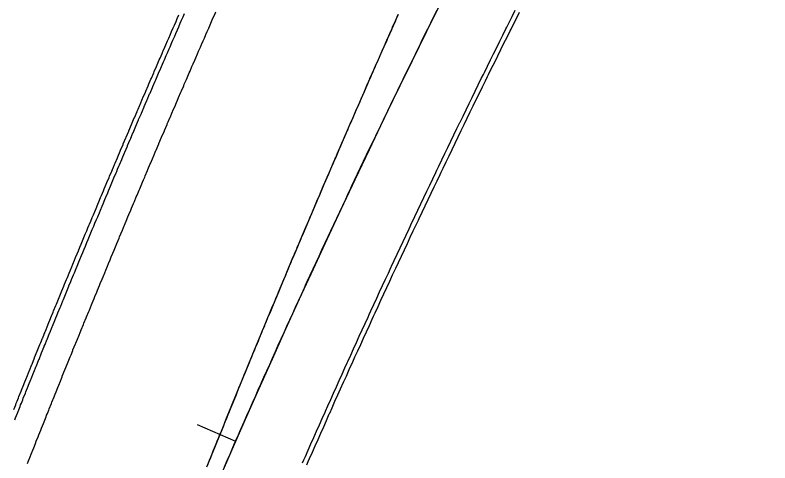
# Model space of a CAD drawing. Extents: x 2145147 to 2158018, y 137519 to 148068.
# Drawn here: x 2151045.1 to 2151152.9, y 141697.1 to 141761.1 of the extents above; entities that cross this region are included whole.
import ezdxf

# ---------------------------------------------------------------- set-up
doc = ezdxf.new("R2010")
doc.units = 0
doc.layers.add('PR_Align_Ramp_E', color=7, linetype='Continuous')
doc.layers.add('PR_Phasing_Pavement_1', color=7, linetype='Continuous')

msp = doc.modelspace()

# ---------------------------------------------------------------- linework, layer by layer
at = {"layer": 'PR_Align_Ramp_E'}
msp.add_lwpolyline([(2151071.09, 141702.58), (2151076.58, 141700.17)], dxfattribs=at)
msp.add_arc((2152388.44, 141125.03), 1432.39, 138.84043, 162.99163, dxfattribs=at)
at = {"layer": 'PR_Phasing_Pavement_1'}
for points in [[(2151044.89, 141704.68), (2151045.17, 141705.39), (2151045.26, 141705.61), (2151045.36, 141705.87), (2151045.56, 141706.35), (2151045.63, 141706.55), (2151045.94, 141707.31), (2151046.01, 141707.47), (2151046.33, 141708.27), (2151046.38, 141708.4), (2151046.71, 141709.22), (2151046.75, 141709.33), (2151047.1, 141710.18), (2151047.13, 141710.27), (2151047.48, 141711.14), (2151047.5, 141711.19), (2151047.87, 141712.1), (2151047.88, 141712.12), (2151048.26, 141713.05), (2151048.26, 141713.05), (2151048.63, 141713.98), (2151048.64, 141714.01), (2151048.74, 141714.26), (2151049.01, 141714.91), (2151049.03, 141714.96), (2151049.39, 141715.84), (2151049.42, 141715.92), (2151049.76, 141716.77), (2151049.81, 141716.88), (2151050.14, 141717.7), (2151050.2, 141717.83), (2151050.52, 141718.62), (2151050.59, 141718.79), (2151050.9, 141719.55), (2151050.98, 141719.74), (2151051.28, 141720.48), (2151051.37, 141720.69), (2151051.66, 141721.41), (2151051.76, 141721.65), (2151052.04, 141722.33), (2151052.15, 141722.6), (2151052.16, 141722.63), (2151052.42, 141723.26), (2151052.55, 141723.56), (2151052.81, 141724.19), (2151052.94, 141724.51), (2151053.19, 141725.11), (2151053.33, 141725.46), (2151053.57, 141726.04), (2151053.73, 141726.42), (2151053.96, 141726.97), (2151054.12, 141727.37), (2151054.34, 141727.89), (2151054.52, 141728.32), (2151054.72, 141728.82), (2151054.91, 141729.28), (2151055.11, 141729.75), (2151055.31, 141730.23), (2151055.49, 141730.67), (2151055.62, 141730.98), (2151055.71, 141731.18), (2151055.88, 141731.6), (2151056.1, 141732.13), (2151056.26, 141732.52), (2151056.5, 141733.09), (2151056.65, 141733.45), (2151056.9, 141734.04), (2151057.04, 141734.37), (2151057.3, 141734.99), (2151057.42, 141735.3), (2151057.7, 141735.94), (2151057.81, 141736.22), (2151058.1, 141736.89), (2151058.2, 141737.14), (2151058.5, 141737.84), (2151058.59, 141738.07), (2151058.9, 141738.79), (2151058.98, 141738.99), (2151059.12, 141739.32), (2151059.3, 141739.74), (2151059.37, 141739.91), (2151059.7, 141740.69), (2151059.76, 141740.84), (2151060.1, 141741.64), (2151060.15, 141741.76), (2151060.5, 141742.59), (2151060.54, 141742.68), (2151060.91, 141743.54), (2151060.94, 141743.61), (2151061.31, 141744.49), (2151061.33, 141744.53), (2151061.72, 141745.44), (2151061.72, 141745.45), (2151062.11, 141746.37), (2151062.12, 141746.39), (2151062.51, 141747.3), (2151062.53, 141747.34), (2151062.66, 141747.64), (2151062.9, 141748.22), (2151062.93, 141748.29), (2151063.3, 141749.14), (2151063.34, 141749.24), (2151063.69, 141750.06), (2151063.74, 141750.18), (2151064.09, 141750.98), (2151064.15, 141751.13), (2151064.48, 141751.9), (2151064.56, 141752.08), (2151064.88, 141752.82), (2151064.97, 141753.03), (2151065.28, 141753.74), (2151065.38, 141753.97), (2151065.67, 141754.66), (2151065.79, 141754.92), (2151066.07, 141755.58), (2151066.2, 141755.87), (2151066.23, 141755.95), (2151066.47, 141756.5), (2151066.61, 141756.81), (2151066.87, 141757.42), (2151067.02, 141757.76), (2151067.27, 141758.34), (2151067.43, 141758.71), (2151067.67, 141759.26), (2151067.84, 141759.65), (2151068.07, 141760.18), (2151068.25, 141760.6), (2151068.47, 141761.1)], [(2151045.03, 141703.23), (2151045.14, 141703.51), (2151045.41, 141704.19), (2151045.51, 141704.44), (2151045.79, 141705.15), (2151045.88, 141705.37), (2151045.98, 141705.62), (2151046.18, 141706.1), (2151046.25, 141706.3), (2151046.56, 141707.06), (2151046.63, 141707.23), (2151046.94, 141708.02), (2151047, 141708.16), (2151047.33, 141708.98), (2151047.37, 141709.09), (2151047.71, 141709.93), (2151047.75, 141710.02), (2151048.1, 141710.89), (2151048.12, 141710.94), (2151048.49, 141711.85), (2151048.5, 141711.87), (2151048.87, 141712.8), (2151048.87, 141712.8), (2151049.25, 141713.73), (2151049.26, 141713.76), (2151049.36, 141714.01), (2151049.63, 141714.66), (2151049.65, 141714.71), (2151050, 141715.59), (2151050.04, 141715.67), (2151050.38, 141716.52), (2151050.43, 141716.62), (2151050.76, 141717.44), (2151050.81, 141717.58), (2151051.14, 141718.37), (2151051.21, 141718.53), (2151051.52, 141719.3), (2151051.6, 141719.49), (2151051.9, 141720.23), (2151051.99, 141720.44), (2151052.28, 141721.15), (2151052.38, 141721.4), (2151052.66, 141722.08), (2151052.77, 141722.35), (2151052.78, 141722.37), (2151053.04, 141723.01), (2151053.16, 141723.3), (2151053.42, 141723.93), (2151053.56, 141724.26), (2151053.8, 141724.86), (2151053.95, 141725.21), (2151054.19, 141725.79), (2151054.34, 141726.16), (2151054.57, 141726.71), (2151054.74, 141727.12), (2151054.95, 141727.64), (2151055.13, 141728.07), (2151055.34, 141728.56), (2151055.53, 141729.02), (2151055.72, 141729.49), (2151055.92, 141729.97), (2151056.11, 141730.41), (2151056.24, 141730.73), (2151056.32, 141730.92), (2151056.49, 141731.34), (2151056.72, 141731.88), (2151056.88, 141732.26), (2151057.12, 141732.83), (2151057.27, 141733.19), (2151057.51, 141733.78), (2151057.65, 141734.11), (2151057.91, 141734.73), (2151058.04, 141735.04), (2151058.31, 141735.68), (2151058.43, 141735.96), (2151058.71, 141736.63), (2151058.82, 141736.88), (2151059.11, 141737.58), (2151059.21, 141737.81), (2151059.51, 141738.53), (2151059.6, 141738.73), (2151059.73, 141739.06), (2151059.91, 141739.48), (2151059.98, 141739.65), (2151060.31, 141740.43), (2151060.38, 141740.58), (2151060.72, 141741.38), (2151060.76, 141741.5), (2151061.12, 141742.33), (2151061.16, 141742.42), (2151061.52, 141743.28), (2151061.55, 141743.35), (2151061.92, 141744.23), (2151061.94, 141744.27), (2151062.33, 141745.18), (2151062.33, 141745.19), (2151062.73, 141746.11), (2151062.73, 141746.13), (2151063.12, 141747.03), (2151063.14, 141747.08), (2151063.27, 141747.38), (2151063.51, 141747.95), (2151063.54, 141748.02), (2151063.91, 141748.88), (2151063.95, 141748.97), (2151064.3, 141749.8), (2151064.36, 141749.92), (2151064.7, 141750.72), (2151064.76, 141750.87), (2151065.1, 141751.64), (2151065.17, 141751.82), (2151065.49, 141752.56), (2151065.58, 141752.76), (2151065.89, 141753.48), (2151065.99, 141753.71), (2151066.29, 141754.4), (2151066.4, 141754.66), (2151066.68, 141755.32), (2151066.81, 141755.6), (2151066.84, 141755.68), (2151067.08, 141756.24), (2151067.22, 141756.55), (2151067.48, 141757.16), (2151067.63, 141757.49), (2151067.88, 141758.07), (2151068.04, 141758.44), (2151068.28, 141758.99), (2151068.45, 141759.39), (2151068.68, 141759.91), (2151068.86, 141760.33), (2151069.08, 141760.83), (2151069.28, 141761.28)], [(2151046.84, 141696.97), (2151047, 141697.38), (2151047.22, 141697.92), (2151047.37, 141698.31), (2151047.6, 141698.88), (2151047.74, 141699.24), (2151047.98, 141699.84), (2151048.11, 141700.16), (2151048.36, 141700.8), (2151048.48, 141701.09), (2151048.74, 141701.75), (2151048.85, 141702.02), (2151049.12, 141702.71), (2151049.22, 141702.95), (2151049.51, 141703.66), (2151049.59, 141703.88), (2151049.7, 141704.13), (2151049.89, 141704.62), (2151049.97, 141704.81), (2151050.27, 141705.57), (2151050.34, 141705.74), (2151050.66, 141706.53), (2151050.71, 141706.66), (2151051.04, 141707.48), (2151051.08, 141707.59), (2151051.42, 141708.44), (2151051.46, 141708.52), (2151051.81, 141709.39), (2151051.83, 141709.45), (2151052.19, 141710.35), (2151052.21, 141710.38), (2151052.58, 141711.3), (2151052.58, 141711.3), (2151052.96, 141712.23), (2151052.97, 141712.25), (2151053.07, 141712.5), (2151053.33, 141713.15), (2151053.35, 141713.21), (2151053.71, 141714.08), (2151053.74, 141714.16), (2151054.09, 141715.01), (2151054.13, 141715.11), (2151054.46, 141715.93), (2151054.52, 141716.07), (2151054.84, 141716.86), (2151054.91, 141717.02), (2151055.22, 141717.79), (2151055.3, 141717.97), (2151055.6, 141718.71), (2151055.69, 141718.92), (2151055.98, 141719.64), (2151056.08, 141719.88), (2151056.36, 141720.56), (2151056.47, 141720.83), (2151056.48, 141720.85), (2151056.74, 141721.48), (2151056.86, 141721.78), (2151057.12, 141722.41), (2151057.25, 141722.73), (2151057.5, 141723.33), (2151057.65, 141723.68), (2151057.88, 141724.26), (2151058.04, 141724.63), (2151058.27, 141725.18), (2151058.43, 141725.58), (2151058.65, 141726.11), (2151058.83, 141726.54), (2151059.03, 141727.03), (2151059.22, 141727.49), (2151059.42, 141727.95), (2151059.62, 141728.44), (2151059.8, 141728.88), (2151059.93, 141729.19), (2151060.01, 141729.39), (2151060.19, 141729.8), (2151060.41, 141730.34), (2151060.57, 141730.72), (2151060.81, 141731.29), (2151060.96, 141731.64), (2151061.2, 141732.23), (2151061.34, 141732.57), (2151061.6, 141733.18), (2151061.73, 141733.49), (2151062, 141734.13), (2151062.12, 141734.41), (2151062.4, 141735.08), (2151062.5, 141735.33), (2151062.8, 141736.03), (2151062.89, 141736.26), (2151063.2, 141736.98), (2151063.28, 141737.18), (2151063.42, 141737.51), (2151063.6, 141737.93), (2151063.67, 141738.1), (2151064, 141738.88), (2151064.06, 141739.02), (2151064.4, 141739.82), (2151064.45, 141739.94), (2151064.8, 141740.77), (2151064.84, 141740.86), (2151065.2, 141741.72), (2151065.23, 141741.78), (2151065.61, 141742.66), (2151065.62, 141742.7), (2151066.01, 141743.61), (2151066.01, 141743.62), (2151066.4, 141744.54), (2151066.41, 141744.56), (2151066.8, 141745.46), (2151066.82, 141745.51), (2151066.95, 141745.81), (2151067.19, 141746.38), (2151067.22, 141746.45), (2151067.58, 141747.3), (2151067.63, 141747.4), (2151067.98, 141748.22), (2151068.03, 141748.34), (2151068.37, 141749.14), (2151068.44, 141749.29), (2151068.77, 141750.06), (2151068.85, 141750.23), (2151069.17, 141750.97), (2151069.25, 141751.18), (2151069.56, 141751.89), (2151069.66, 141752.12), (2151069.96, 141752.81), (2151070.07, 141753.07), (2151070.35, 141753.73), (2151070.48, 141754.01), (2151070.51, 141754.09), (2151070.75, 141754.65), (2151070.89, 141754.96), (2151071.15, 141755.56), (2151071.3, 141755.9), (2151071.55, 141756.48), (2151071.71, 141756.85), (2151071.95, 141757.4), (2151072.12, 141757.79), (2151072.35, 141758.31), (2151072.53, 141758.73), (2151072.75, 141759.23), (2151072.94, 141759.67), (2151073.15, 141760.15), (2151073.35, 141760.62), (2151073.55, 141761.06), (2151073.77, 141761.56)], [(2151072.49, 141696.5), (2151072.86, 141697.43), (2151073.24, 141698.36), (2151073.61, 141699.29), (2151073.99, 141700.21), (2151074.36, 141701.14), (2151074.74, 141702.07), (2151074.93, 141702.55), (2151075.11, 141703), (2151075.49, 141703.93), (2151075.87, 141704.86), (2151076.25, 141705.79), (2151076.62, 141706.72), (2151077, 141707.64), (2151077.38, 141708.57), (2151077.76, 141709.5), (2151077.82, 141709.64), (2151078.14, 141710.43), (2151078.52, 141711.35), (2151078.9, 141712.28), (2151079.29, 141713.21), (2151079.67, 141714.13), (2151080.05, 141715.06), (2151080.43, 141715.99), (2151080.74, 141716.72), (2151080.82, 141716.91), (2151081.2, 141717.84), (2151081.59, 141718.76), (2151081.97, 141719.69), (2151082.36, 141720.62), (2151082.74, 141721.54), (2151083.13, 141722.47), (2151083.52, 141723.39), (2151083.69, 141723.8), (2151083.91, 141724.32), (2151084.29, 141725.24), (2151084.68, 141726.17), (2151085.07, 141727.09), (2151085.46, 141728.01), (2151085.85, 141728.94), (2151086.24, 141729.86), (2151086.63, 141730.78), (2151086.67, 141730.86), (2151087.03, 141731.71), (2151087.42, 141732.63), (2151087.81, 141733.55), (2151088.2, 141734.48), (2151088.6, 141735.4), (2151088.99, 141736.32), (2151089.39, 141737.24), (2151089.67, 141737.91), (2151089.78, 141738.17), (2151090.18, 141739.09), (2151090.57, 141740.01), (2151090.97, 141740.93), (2151091.37, 141741.85), (2151091.77, 141742.77), (2151092.16, 141743.7), (2151092.56, 141744.62), (2151092.71, 141744.95), (2151092.96, 141745.54), (2151093.36, 141746.46), (2151093.76, 141747.38), (2151094.16, 141748.3), (2151094.56, 141749.22), (2151094.97, 141750.14), (2151095.37, 141751.06), (2151095.77, 141751.98), (2151095.77, 141751.99), (2151096.17, 141752.9), (2151096.58, 141753.82), (2151096.98, 141754.73), (2151097.39, 141755.65), (2151097.79, 141756.57), (2151098.2, 141757.49), (2151098.6, 141758.41), (2151098.87, 141759.01), (2151099.01, 141759.33), (2151099.42, 141760.24), (2151099.82, 141761.16)], [(2151072.61, 141696.8), (2151072.92, 141697.58), (2151072.98, 141697.71), (2151073.3, 141698.52), (2151073.35, 141698.63), (2151073.68, 141699.46), (2151073.72, 141699.55), (2151074.06, 141700.41), (2151074.09, 141700.46), (2151074.44, 141701.35), (2151074.46, 141701.38), (2151074.83, 141702.29), (2151074.83, 141702.29), (2151075.2, 141703.21), (2151075.21, 141703.23), (2151075.31, 141703.48), (2151075.57, 141704.12), (2151075.59, 141704.17), (2151075.94, 141705.04), (2151075.97, 141705.12), (2151076.31, 141705.95), (2151076.36, 141706.06), (2151076.69, 141706.87), (2151076.74, 141707), (2151077.06, 141707.78), (2151077.12, 141707.94), (2151077.43, 141708.69), (2151077.51, 141708.88), (2151077.81, 141709.61), (2151077.89, 141709.82), (2151078.18, 141710.52), (2151078.28, 141710.76), (2151078.56, 141711.44), (2151078.67, 141711.7), (2151078.68, 141711.72), (2151078.93, 141712.35), (2151079.05, 141712.64), (2151079.31, 141713.26), (2151079.44, 141713.58), (2151079.69, 141714.18), (2151079.83, 141714.52), (2151080.06, 141715.09), (2151080.22, 141715.46), (2151080.44, 141716), (2151080.6, 141716.4), (2151080.82, 141716.91), (2151080.99, 141717.34), (2151081.2, 141717.83), (2151081.38, 141718.28), (2151081.58, 141718.74), (2151081.77, 141719.21), (2151081.96, 141719.65), (2151082.08, 141719.96), (2151082.17, 141720.15), (2151082.34, 141720.56), (2151082.56, 141721.09), (2151082.72, 141721.47), (2151082.95, 141722.03), (2151083.1, 141722.38), (2151083.34, 141722.97), (2151083.48, 141723.3), (2151083.73, 141723.9), (2151083.86, 141724.2), (2151084.13, 141724.84), (2151084.24, 141725.12), (2151084.52, 141725.78), (2151084.62, 141726.03), (2151084.92, 141726.71), (2151085.01, 141726.94), (2151085.31, 141727.65), (2151085.39, 141727.85), (2151085.53, 141728.17), (2151085.71, 141728.59), (2151085.78, 141728.76), (2151086.1, 141729.52), (2151086.16, 141729.67), (2151086.5, 141730.46), (2151086.55, 141730.57), (2151086.89, 141731.4), (2151086.93, 141731.48), (2151087.29, 141732.33), (2151087.32, 141732.39), (2151087.69, 141733.27), (2151087.7, 141733.3), (2151088.09, 141734.2), (2151088.09, 141734.21), (2151088.48, 141735.12), (2151088.49, 141735.14), (2151088.87, 141736.03), (2151088.88, 141736.07), (2151089.01, 141736.37), (2151089.25, 141736.94), (2151089.28, 141737.01), (2151089.64, 141737.84), (2151089.69, 141737.94), (2151090.03, 141738.75), (2151090.09, 141738.87), (2151090.42, 141739.66), (2151090.49, 141739.81), (2151090.81, 141740.57), (2151090.89, 141740.74), (2151091.2, 141741.47), (2151091.29, 141741.67), (2151091.6, 141742.38), (2151091.69, 141742.61), (2151091.99, 141743.29), (2151092.1, 141743.54), (2151092.38, 141744.19), (2151092.5, 141744.47), (2151092.54, 141744.55), (2151092.77, 141745.1), (2151092.9, 141745.41), (2151093.17, 141746.01), (2151093.31, 141746.34), (2151093.56, 141746.91), (2151093.71, 141747.27), (2151093.95, 141747.82), (2151094.12, 141748.2), (2151094.35, 141748.72), (2151094.53, 141749.13), (2151094.74, 141749.63), (2151094.93, 141750.07), (2151095.14, 141750.53), (2151095.34, 141751), (2151095.53, 141751.44), (2151095.75, 141751.93), (2151095.93, 141752.34), (2151096.1, 141752.72), (2151096.16, 141752.86), (2151096.33, 141753.24), (2151096.56, 141753.79), (2151096.72, 141754.15), (2151096.97, 141754.72), (2151097.12, 141755.05), (2151097.38, 141755.65), (2151097.52, 141755.96), (2151097.79, 141756.58), (2151097.92, 141756.86), (2151098.21, 141757.51), (2151098.32, 141757.76), (2151098.62, 141758.44), (2151098.72, 141758.67), (2151099.03, 141759.37), (2151099.12, 141759.57), (2151099.44, 141760.3), (2151099.52, 141760.47), (2151099.69, 141760.87), (2151099.85, 141761.23)], [(2151074.98, 141696.51), (2151075.38, 141697.42), (2151075.78, 141698.34), (2151076.18, 141699.26), (2151076.58, 141700.17), (2151076.98, 141701.09), (2151077.19, 141701.55), (2151077.39, 141702), (2151077.79, 141702.92), (2151078.19, 141703.83), (2151078.6, 141704.75), (2151079, 141705.66), (2151079.41, 141706.58), (2151079.81, 141707.49), (2151080.22, 141708.4), (2151080.28, 141708.54), (2151080.63, 141709.32), (2151081.04, 141710.23), (2151081.45, 141711.14), (2151081.85, 141712.05), (2151082.26, 141712.97), (2151082.68, 141713.88), (2151083.09, 141714.79), (2151083.41, 141715.51), (2151083.5, 141715.7), (2151083.91, 141716.61), (2151084.32, 141717.52), (2151084.74, 141718.43), (2151085.15, 141719.34), (2151085.57, 141720.25), (2151085.98, 141721.16), (2151086.4, 141722.07), (2151086.58, 141722.47), (2151086.82, 141722.98), (2151087.24, 141723.89), (2151087.65, 141724.8), (2151088.07, 141725.7), (2151088.49, 141726.61), (2151088.91, 141727.52), (2151089.33, 141728.43), (2151089.76, 141729.33), (2151089.79, 141729.41), (2151090.18, 141730.24), (2151090.6, 141731.14), (2151091.02, 141732.05), (2151091.45, 141732.96), (2151091.87, 141733.86), (2151092.3, 141734.77), (2151092.72, 141735.67), (2151093.03, 141736.33), (2151093.15, 141736.58), (2151093.58, 141737.48), (2151094.01, 141738.38), (2151094.43, 141739.29), (2151094.86, 141740.19), (2151095.29, 141741.09), (2151095.72, 141742), (2151096.16, 141742.9), (2151096.31, 141743.23), (2151096.59, 141743.8), (2151097.02, 141744.7), (2151097.45, 141745.6), (2151097.89, 141746.5), (2151098.32, 141747.41), (2151098.75, 141748.31), (2151099.19, 141749.21), (2151099.63, 141750.11), (2151099.63, 141750.12), (2151100.06, 141751.01), (2151100.5, 141751.91), (2151100.94, 141752.8), (2151101.38, 141753.7), (2151101.82, 141754.6), (2151102.26, 141755.5), (2151102.7, 141756.4), (2151102.98, 141756.98), (2151103.14, 141757.29), (2151103.58, 141758.19), (2151104.02, 141759.09), (2151104.46, 141759.99), (2151104.91, 141760.88), (2151105.35, 141761.78)], [(2151086.14, 141697.07), (2151086.34, 141697.53), (2151086.54, 141697.97), (2151086.94, 141698.88), (2151087.34, 141699.79), (2151087.74, 141700.7), (2151088.14, 141701.61), (2151088.55, 141702.52), (2151088.95, 141703.42), (2151089.35, 141704.33), (2151089.42, 141704.47), (2151089.76, 141705.24), (2151090.16, 141706.14), (2151090.57, 141707.05), (2151090.98, 141707.95), (2151091.38, 141708.86), (2151091.79, 141709.77), (2151092.2, 141710.67), (2151092.53, 141711.39), (2151092.61, 141711.58), (2151093.02, 141712.48), (2151093.43, 141713.38), (2151093.84, 141714.29), (2151094.25, 141715.19), (2151094.66, 141716.1), (2151095.08, 141717), (2151095.49, 141717.9), (2151095.67, 141718.3), (2151095.91, 141718.8), (2151096.32, 141719.71), (2151096.74, 141720.61), (2151097.15, 141721.51), (2151097.57, 141722.41), (2151097.99, 141723.31), (2151098.4, 141724.21), (2151098.82, 141725.11), (2151098.86, 141725.19), (2151099.24, 141726.01), (2151099.66, 141726.91), (2151100.08, 141727.81), (2151100.5, 141728.71), (2151100.92, 141729.61), (2151101.35, 141730.51), (2151101.77, 141731.41), (2151102.08, 141732.06), (2151102.19, 141732.31), (2151102.62, 141733.2), (2151103.04, 141734.1), (2151103.47, 141735), (2151103.89, 141735.9), (2151104.32, 141736.79), (2151104.75, 141737.69), (2151105.18, 141738.58), (2151105.33, 141738.91), (2151105.61, 141739.48), (2151106.03, 141740.38), (2151106.46, 141741.27), (2151106.9, 141742.17), (2151107.33, 141743.06), (2151107.76, 141743.95), (2151108.19, 141744.85), (2151108.62, 141745.74), (2151108.63, 141745.75), (2151109.06, 141746.64), (2151109.49, 141747.53), (2151109.93, 141748.42), (2151110.36, 141749.31), (2151110.8, 141750.21), (2151111.24, 141751.1), (2151111.67, 141751.99), (2151111.96, 141752.57), (2151112.11, 141752.88), (2151112.55, 141753.77), (2151112.99, 141754.66), (2151113.43, 141755.55), (2151113.87, 141756.44), (2151114.31, 141757.33), (2151114.75, 141758.22), (2151115.19, 141759.11), (2151115.32, 141759.37), (2151115.64, 141760), (2151116.08, 141760.89), (2151116.52, 141761.78)], [(2151086.75, 141696.8), (2151086.95, 141697.26), (2151087.15, 141697.71), (2151087.55, 141698.61), (2151087.95, 141699.52), (2151088.35, 141700.43), (2151088.75, 141701.34), (2151089.16, 141702.24), (2151089.56, 141703.15), (2151089.96, 141704.06), (2151090.02, 141704.2), (2151090.37, 141704.96), (2151090.77, 141705.87), (2151091.18, 141706.78), (2151091.58, 141707.68), (2151091.99, 141708.59), (2151092.4, 141709.49), (2151092.81, 141710.4), (2151093.13, 141711.12), (2151093.22, 141711.3), (2151093.63, 141712.21), (2151094.04, 141713.11), (2151094.45, 141714.01), (2151094.86, 141714.92), (2151095.27, 141715.82), (2151095.68, 141716.72), (2151096.1, 141717.62), (2151096.28, 141718.02), (2151096.51, 141718.53), (2151096.93, 141719.43), (2151097.34, 141720.33), (2151097.76, 141721.23), (2151098.17, 141722.13), (2151098.59, 141723.03), (2151099.01, 141723.93), (2151099.43, 141724.83), (2151099.46, 141724.91), (2151099.85, 141725.73), (2151100.27, 141726.63), (2151100.69, 141727.53), (2151101.11, 141728.43), (2151101.53, 141729.33), (2151101.95, 141730.23), (2151102.37, 141731.12), (2151102.68, 141731.77), (2151102.8, 141732.02), (2151103.22, 141732.92), (2151103.65, 141733.82), (2151104.07, 141734.71), (2151104.5, 141735.61), (2151104.92, 141736.51), (2151105.35, 141737.4), (2151105.78, 141738.3), (2151105.94, 141738.63), (2151106.21, 141739.19), (2151106.64, 141740.09), (2151107.07, 141740.98), (2151107.5, 141741.88), (2151107.93, 141742.77), (2151108.36, 141743.66), (2151108.79, 141744.56), (2151109.22, 141745.45), (2151109.23, 141745.46), (2151109.66, 141746.34), (2151110.09, 141747.24), (2151110.53, 141748.13), (2151110.96, 141749.02), (2151111.4, 141749.91), (2151111.83, 141750.8), (2151112.27, 141751.7), (2151112.56, 141752.28), (2151112.71, 141752.59), (2151113.15, 141753.48), (2151113.59, 141754.37), (2151114.03, 141755.26), (2151114.47, 141756.15), (2151114.91, 141757.04), (2151115.35, 141757.92), (2151115.79, 141758.81), (2151115.92, 141759.08), (2151116.23, 141759.7), (2151116.68, 141760.59), (2151117.12, 141761.48)]]:
    msp.add_lwpolyline(points, dxfattribs=at)

doc.saveas('drawing.dxf')
